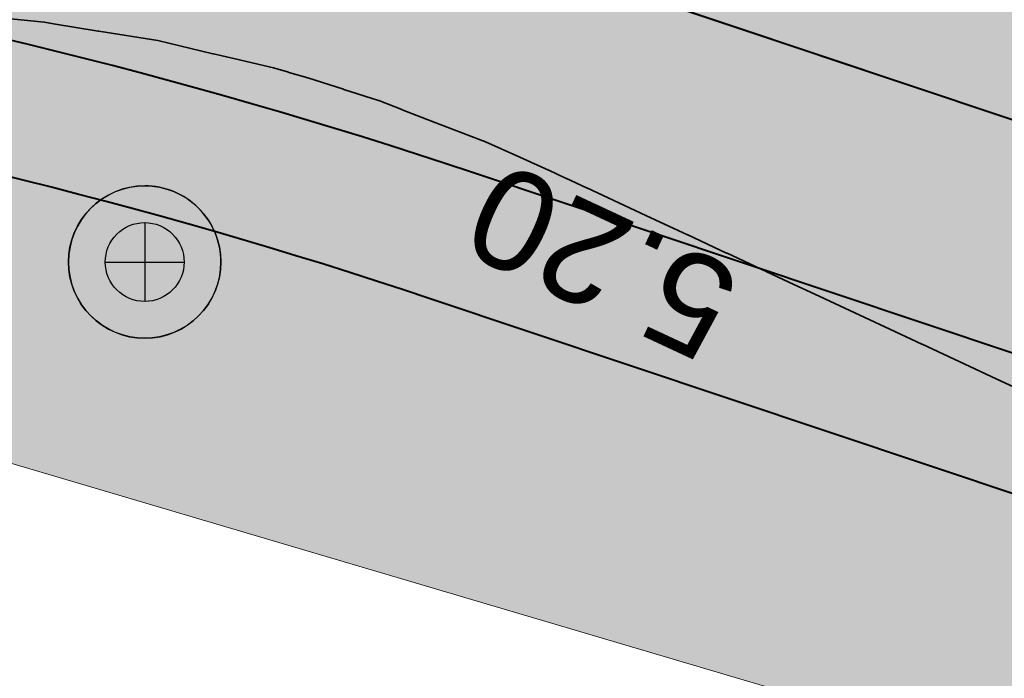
# Model space of a CAD drawing. Header units: metres. Extents: x 538891 to 1080079, y 6588829 to 13178720.
# Tile 511 of 656: x 539803.51 to 539812.39, y 6589322.89 to 6589328.84. Entities that reach past the tile are written whole.
import ezdxf

# ---------------------------------------------------------------- set-up
doc = ezdxf.new("R2010")
doc.units = ezdxf.units.M
doc.header["$LTSCALE"] = 0.4
doc.layers.add('KOLDE PST', color=7, linetype='Continuous')
doc.styles.add('Swis721 Lt BT', font='swissl.ttf')

# ---------------------------------------------------------------- blocks, each defined once
blk = doc.blocks.new('#9_019061_PP_TL (2D)')
at = {"linetype": 'Continuous', "lineweight": 0, "true_color": 0xffdf7f}
h = blk.add_hatch(color=41, dxfattribs=at)
edge = h.paths.add_edge_path()
edge.add_line((540093.1978481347, 6589254.743324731), (540093.146, 6589254.465))
edge.add_line((540093.146, 6589254.465), (540094.3853489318, 6589252.136326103))
edge.add_line((540094.3853489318, 6589252.136326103), (540094.986, 6589252.456))
edge.add_line((540094.986, 6589252.456), (540103.6059195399, 6589257.074582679))
edge.add_arc((540150.834169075, 6589168.929855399), 100.0000025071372, 116.44621425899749, 118.18255976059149, ccw=False)
edge.add_arc((540095.9215872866, 6589279.326861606), 23.29999999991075, 296.4462142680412, 299.24814112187)
edge.add_line((540107.3058026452, 6589258.997335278), (540112.4282403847, 6589261.865819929))
edge.add_arc((540122.2000990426, 6589244.415582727), 20.00000000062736, 105.1498865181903, 119.2481410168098, ccw=False)
edge.add_arc((540113.5234440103, 6589276.461731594), 13.19999999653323, 285.1498865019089, 311.7372745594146)
edge.add_line((540122.3108945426, 6589266.611822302), (540125.4900468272, 6589269.448055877))
edge.add_arc((540132.1472063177, 6589261.986003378), 9.999999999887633, 119.87563034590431, 131.7372745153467, ccw=False)
edge.add_line((540127.1660165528, 6589270.657090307), (540132.8249590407, 6589273.907924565))
edge.add_line((540132.8249590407, 6589273.907924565), (540146.319758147, 6589281.701715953))
edge.add_arc((540147.3200050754, 6589279.969807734), 1.999999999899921, 28.428544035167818, 120.0081686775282, ccw=False)
edge.add_line((540149.0788281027, 6589280.921932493), (540157.6423817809, 6589285.608110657))
edge.add_line((540157.6423817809, 6589285.608110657), (540157.7559090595, 6589285.670560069))
edge.add_line((540157.7559090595, 6589285.670560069), (540156.315, 6589288.29))
edge.add_line((540156.315, 6589288.29), (540156.1928396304, 6589288.20295493))
edge.add_line((540156.1928396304, 6589288.20295493), (540155.2166624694, 6589289.572936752))
edge.add_arc((540152.0812130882, 6589287.338780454), 3.849999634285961, 35.47167339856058, 120.0081736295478)
edge.add_line((540150.1557376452, 6589290.672703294), (540146.7880922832, 6589288.727752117))
edge.add_arc((540143.9973105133, 6589287.55258505), 3.028115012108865, -59.781962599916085, 22.8354164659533, ccw=False)
edge.add_line((540145.5213365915, 6589284.935941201), (540131.2277688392, 6589276.680828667))
edge.add_line((540131.2277688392, 6589276.680828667), (540125.1700361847, 6589273.199508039))
edge.add_arc((540132.9624128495, 6589260.971070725), 14.500200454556, 122.5066748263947, 131.4711661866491)
edge.add_line((540123.359755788, 6589271.835912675), (540120.1806034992, 6589268.999679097))
edge.add_arc((540113.5234440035, 6589276.461731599), 10.00000000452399, 285.1532856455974, 311.7372745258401, ccw=False)
edge.add_arc((540122.2020001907, 6589244.416097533), 23.19999999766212, 105.1532856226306, 119.2515382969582)
edge.add_line((540110.8654439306, 6589264.657700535), (540105.5631319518, 6589261.689038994))
edge.add_arc((540097.3547711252, 6589276.347235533), 16.79999741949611, 259.4475243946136, 299.2481442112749, ccw=False)
edge.add_line((540094.2780870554, 6589259.831366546), (540081.8364144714, 6589262.146484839))
edge.add_line((540081.8364144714, 6589262.146484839), (540052.5990385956, 6589269.509689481))
edge.add_arc((540053.5759037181, 6589273.38857135), 3.999998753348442, 182.0300320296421, 255.8644724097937, ccw=False)
edge.add_line((540049.5784153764, 6589273.246878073), (540048.6421167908, 6589273.47981982))
edge.add_line((540048.6421167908, 6589273.47981982), (540045.8175890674, 6589274.18253414))
edge.add_line((540045.8175890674, 6589274.18253414), (540045.3008038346, 6589274.31110515))
edge.add_arc((540042.4250705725, 6589275.165598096), 2.999999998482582, 255.8644589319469, 343.4512541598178, ccw=False)
edge.add_line((540041.6924208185, 6589272.256435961), (540018.8726568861, 6589277.988506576))
edge.add_arc((539971.0356544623, 6589087.090992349), 196.7999993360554, 75.931946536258, 79.22948156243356)
edge.add_line((540007.8128223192, 6589280.424071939), (540002.0095884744, 6589281.522610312))
edge.add_line((540002.0095884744, 6589281.522610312), (539997.5083307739, 6589282.378870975))
edge.add_arc((540016.8261046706, 6589383.72755512), 103.1733113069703, 256.3749796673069, 259.2084670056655, ccw=False)
edge.add_line((539992.5219253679, 6589283.457723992), (539978.8204607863, 6589286.891173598))
edge.add_line((539978.8204607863, 6589286.891173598), (539967.7381795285, 6589289.668282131))
edge.add_arc((539845.423242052, 6588801.560409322), 503.1999994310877, 75.93194653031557, 78.32380173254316)
edge.add_line((539947.2611047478, 6589294.347674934), (539874.8046918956, 6589309.321288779))
edge.add_arc((539935.5188388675, 6589603.11337881), 299.9999996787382, 251.5059453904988, 258.32380175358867, ccw=False)
edge.add_line((539840.3569638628, 6589318.606406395), (539826.6230317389, 6589323.200131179))
edge.add_line((539826.6230317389, 6589323.200131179), (539808.2266117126, 6589329.353364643))
edge.add_arc((539791.8904898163, 6589280.513000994), 51.5000000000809, 71.50594538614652, 90.80280647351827)
edge.add_line((539791.16891519, 6589332.007945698), (539784.033388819, 6589331.907958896))
edge.add_arc((539783.7741823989, 6589350.406142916), 18.50000000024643, 240.81113341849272, 270.80280648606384, ccw=False)
edge.add_line((539774.7519168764, 6589334.255331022), (539767.5996946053, 6589338.250749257))
edge.add_arc((539742.4836581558, 6589293.290381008), 51.50000000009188, 60.81113342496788, 86.64022575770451)
edge.add_line((539745.501842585, 6589344.701863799), (539744.0544562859, 6589344.786834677))
edge.add_arc((539759.0023569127, 6589597.263033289), 252.9183081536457, 256.8586961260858, 266.6117478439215, ccw=False)
edge.add_arc((539764.853003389, 6589615.75906929), 272.2642298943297, 253.0709250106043, 256.5446531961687, ccw=False)
edge.add_line((539685.5730097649, 6589355.293153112), (539684.5532260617, 6589352.258749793))
edge.add_arc((539759.8512220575, 6589598.28517938), 257.2912595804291, 252.982927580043, 256.6528358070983)
edge.add_arc((539758.7736295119, 6589595.019502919), 253.8651996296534, 256.7193256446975, 266.6337127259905)
edge.add_line((539743.8669186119, 6589341.592334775), (539745.3143049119, 6589341.507363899))
edge.add_arc((539742.4836581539, 6589293.290381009), 48.30000000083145, 60.811133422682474, 86.64022575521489, ccw=False)
edge.add_line((539766.0390865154, 6589335.457095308), (539773.1913087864, 6589331.461677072))
edge.add_arc((539783.7741823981, 6589350.406142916), 21.7000000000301, 240.8111334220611, 270.8028064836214)
edge.add_line((539784.078224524, 6589328.708273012), (539791.2137508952, 6589328.808259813))
edge.add_arc((539791.8904898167, 6589280.513000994), 48.3000000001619, 71.50594538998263, 90.80280647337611, ccw=False)
edge.add_line((539807.2115517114, 6589326.318623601), (539825.6079717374, 6589320.165390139))
edge.add_line((539825.6079717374, 6589320.165390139), (539839.3419038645, 6589315.571665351))
edge.add_arc((539935.5188389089, 6589603.113378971), 303.199999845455, 251.5059453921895, 258.3238017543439)
edge.add_line((539874.1570743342, 6589306.18750648), (539946.6134871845, 6589291.213892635))
edge.add_arc((539798.6152191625, 6588593.75043412), 712.992821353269, 75.34255523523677, 78.01982117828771, ccw=False)
edge.add_line((539979.0305354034, 6589283.539588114), (539984.2978633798, 6589282.21964855))
edge.add_line((539984.2978633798, 6589282.21964855), (539986.2420131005, 6589281.732464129))
edge.add_line((539986.2420131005, 6589281.732464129), (539991.7600409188, 6589280.349701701))
edge.add_arc((540017.0775393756, 6589385.404899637), 108.0628073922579, 256.4505182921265, 259.195893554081)
edge.add_line((539996.8209807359, 6589279.257633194), (540001.3222383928, 6589278.401372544))
edge.add_line((540001.3222383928, 6589278.401372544), (540007.1755068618, 6589277.287870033))
edge.add_line((540007.1755068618, 6589277.287870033), (540012.1499633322, 6589276.272270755))
edge.add_arc((539969.6586743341, 6589080.838163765), 199.9999995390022, 75.93194654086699, 77.73365481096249, ccw=False)
edge.add_line((540018.2735142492, 6589274.839702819), (540029.9987836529, 6589271.901467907))
edge.add_line((540029.9987836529, 6589271.901467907), (540081.0935137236, 6589259.033659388))
edge.add_line((540081.0935137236, 6589259.033659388), (540086.8792785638, 6589257.955204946))
edge.add_line((540086.8792785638, 6589257.955204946), (540091.5981096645, 6589257.075741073))
edge.add_arc((540091.2316730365, 6589255.109596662), 1.999999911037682, -10.552474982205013, 79.44272560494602, ccw=False)
at = {"color": 41, "linetype": 'Continuous', "lineweight": 9, "true_color": 0xffdf7f, "flags": 128}
for points in [[(540041.6924208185, 6589272.256435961), (540018.8726569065, 6589277.98850657, 0.01438920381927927), (540007.8128223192, 6589280.424071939), (540002.0095884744, 6589281.522610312), (539997.5083307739, 6589282.378870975, -0.01236405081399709), (539992.5219253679, 6589283.457723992), (539978.8204607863, 6589286.891173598), (539967.7381795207, 6589289.668282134, 0.01043681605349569), (539947.2611047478, 6589294.347674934), (539874.8046918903, 6589309.32128878, -0.02975728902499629), (539840.3569638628, 6589318.606406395), (539826.6230317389, 6589323.200131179), (539808.2266117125, 6589329.353364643, 0.08439797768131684), (539791.16891519, 6589332.007945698), (539784.0333888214, 6589331.907958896, -0.1316155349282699), (539774.7519168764, 6589334.255331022), (539767.5996946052, 6589338.250749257, 0.1131802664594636), (539745.501842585, 6589344.701863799)], [(539745.3143049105, 6589341.507363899, -0.1131802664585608), (539766.0390865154, 6589335.457095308), (539773.1913087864, 6589331.461677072, 0.1316155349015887), (539784.078224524, 6589328.708273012), (539791.2137508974, 6589328.808259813, -0.08439797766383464), (539807.2115517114, 6589326.318623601), (539825.6079717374, 6589320.165390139), (539839.3419038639, 6589315.571665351, 0.0297572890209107), (539874.1570743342, 6589306.18750648), (539946.6134871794, 6589291.213892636, -0.01168230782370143), (539979.0305354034, 6589283.539588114), (539984.2978633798, 6589282.21964855), (539986.2420131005, 6589281.732464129), (539991.7600409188, 6589280.349701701, 0.01197953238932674), (539996.8209807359, 6589279.257633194), (540001.3222383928, 6589278.401372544), (540007.1755068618, 6589277.287870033), (540012.149963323, 6589276.272270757, -0.007861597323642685), (540018.2735142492, 6589274.839702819), (540029.9987836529, 6589271.901467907)]]:
    blk.add_lwpolyline(points, format="xyb", dxfattribs=at)
at = {"color": 5, "linetype": 'Continuous', "lineweight": 40, "true_color": 0x0000ff, "flags": 128}
for points in [[(539759.0553249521, 6589345.526124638), (539758.6999872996, 6589344.097861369, 0.3845224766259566), (539759.9620510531, 6589341.73370647, -0.0408170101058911), (539767.5996946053, 6589338.250749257), (539774.7519168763, 6589334.255331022, 0.1316155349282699), (539784.033388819, 6589331.907958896), (539791.168915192, 6589332.007945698, -0.08439797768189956), (539808.2266117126, 6589329.353364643), (539826.472487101, 6589323.25048534)], [(539826.0879131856, 6589320.004859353), (539807.2115517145, 6589326.3186236, 0.08439797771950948), (539791.2137508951, 6589328.808259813), (539784.0782245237, 6589328.708273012, -0.1316155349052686), (539773.1913087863, 6589331.461677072), (539769.8785942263, 6589333.312245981)]]:
    blk.add_lwpolyline(points, format="xyb", dxfattribs=at)
at = {"color": 5, "linetype": 'Continuous', "lineweight": 35, "true_color": 0x0000ff, "flags": 128}
blk.add_lwpolyline([(539803.2723614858, 6589328.856892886), (539803.7284581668, 6589328.812361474), (539803.7307778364, 6589328.812134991), (539803.8116854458, 6589328.798738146), (539804.2137121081, 6589328.732169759), (539804.2159855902, 6589328.731793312), (539804.2203910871, 6589328.731088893), (539804.7520444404, 6589328.64607984), (539805.2502557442, 6589328.528610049), (539805.2524193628, 6589328.528099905), (539805.2539140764, 6589328.527751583), (539805.4890274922, 6589328.472961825), (539805.4907399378, 6589328.472562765), (539805.7575956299, 6589328.410375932), (539805.7951784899, 6589328.399682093), (539805.9331048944, 6589328.36043647), (539805.9331101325, 6589328.36043498), (539805.9338042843, 6589328.360237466), (539805.9351000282, 6589328.359869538), (539806.1063050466, 6589328.311255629), (539806.4268855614, 6589328.20820789), (539806.4268951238, 6589328.208204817), (539806.4279500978, 6589328.207865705), (539806.430783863, 6589328.206951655), (539806.7439992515, 6589328.105921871), (539806.7458713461, 6589328.1051969), (539806.9556623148, 6589328.023955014), (539806.9579648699, 6589328.023063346), (539807.2220349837, 6589327.920801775), (539807.6844841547, 6589327.743557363), (539807.6845021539, 6589327.743550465), (539807.6877453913, 6589327.742307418), (539807.6968208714, 6589327.738421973), (539807.6968212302, 6589327.738421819), (539807.6968859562, 6589327.738394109), (539807.6969430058, 6589327.738369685), (539807.7072400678, 6589327.733961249), (539807.7089210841, 6589327.733209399), (539808.0185373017, 6589327.594730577), (539808.2798038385, 6589327.477876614), (539808.2817831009, 6589327.47699137), (539808.4317715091, 6589327.407100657), (539808.4329428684, 6589327.406554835), (539808.4338736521, 6589327.406121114), (539808.6226217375, 6589327.318169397), (539808.6251030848, 6589327.317013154), (539809.1560117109, 6589327.069623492), (539809.5314676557, 6589326.894670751), (539809.5348919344, 6589326.893075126), (539809.8843744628, 6589326.730225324), (539809.8877578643, 6589326.728648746), (539809.8898792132, 6589326.727660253), (539810.4471621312, 6589326.467980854), (539810.7651345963, 6589326.319813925), (539810.7687093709, 6589326.318148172), (539810.7706393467, 6589326.317248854), (539811.3594323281, 6589326.042886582), (539811.6458947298, 6589325.909402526), (539811.6496608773, 6589325.907647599), (539811.6513994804, 6589325.906837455), (539812.2717025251, 6589325.61779231), (539812.2733629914, 6589325.617018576), (539812.9396028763, 6589325.306568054)], dxfattribs=at)
at = {"color": 5, "true_color": 0x0000ff, "insert": (539808.9522064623, 6589327.070816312), "char_height": 0.9000000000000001, "attachment_point": 8, "rotation": 155.01570068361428, "line_spacing_factor": 1.004016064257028, "style": 'Swis721 Lt BT'}
blk.add_mtext('5.20', dxfattribs=at)
blk = doc.blocks.new('KOLDE PST TL')
at = {"color": 7}
blk.add_blockref('#9_019061_PP_TL (2D)', (0, 0), dxfattribs=at)
blk = doc.blocks.new('#13_KOLDE TAIM (2D)')
at = {"linetype": 'Continuous', "lineweight": 0, "true_color": 0xc4f877}
blk.add_hatch(color=71, dxfattribs=at).paths.add_polyline_path([(539758.643783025, 6589343.506239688), (539758.9426452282, 6589345.073213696), (539759.0564836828, 6589345.525836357), (539822.0052794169, 6589329.864803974), (539823.338417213, 6589329.38091504), (539824.578193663, 6589328.537156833), (539825.7993133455, 6589327.019049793), (539826.4282483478, 6589325.320899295), (539826.544041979, 6589324.155096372), (539826.472487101, 6589323.25048534), (539807.2813178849, 6589329.659439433), (539802.2974979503, 6589330.950528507), (539798.7196925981, 6589331.55819655), (539794.246538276, 6589331.959079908), (539790.1431939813, 6589331.993572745), (539786.2986080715, 6589331.939700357), (539783.6003256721, 6589331.906959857), (539780.7660696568, 6589332.15234173), (539777.6010488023, 6589332.9664634), (539774.3291201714, 6589334.491516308), (539769.6302703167, 6589337.11641661), (539763.8519547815, 6589340.14810075), (539760.6795673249, 6589341.436381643), (539759.4750549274, 6589341.989890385), (539758.8764838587, 6589342.673137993)])
h = blk.add_hatch(color=71, dxfattribs=at)
edge = h.paths.add_edge_path()
edge.add_line((539768.1010716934, 6589330.296130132), (539768.9573943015, 6589329.817765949))
edge.add_line((539768.9573943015, 6589329.817765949), (539770.1766193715, 6589332.000308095))
edge.add_line((539770.1766193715, 6589332.000308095), (539772.7036187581, 6589330.588660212))
edge.add_arc((539783.7741823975, 6589350.406142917), 22.70000000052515, 240.8111334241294, 270.802806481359)
edge.add_line((539784.0922356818, 6589327.708371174), (539791.2277620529, 6589327.808357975))
edge.add_arc((539791.8904897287, 6589280.512993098), 47.30000789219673, 88.12774133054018, 90.8028062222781, ccw=False)
edge.add_line((539793.4358407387, 6589327.787749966), (539820.0705718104, 6589319.912857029))
edge.add_line((539820.0705718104, 6589319.912857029), (539819.8804949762, 6589318.934082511))
edge.add_line((539819.8804949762, 6589318.934082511), (539821.995, 6589318.591))
edge.add_line((539821.995, 6589318.591), (539822.313, 6589318.294))
edge.add_line((539822.313, 6589318.294), (539822.399, 6589317.822))
edge.add_line((539822.399, 6589317.822), (539822.369, 6589317.046))
edge.add_line((539822.369, 6589317.046), (539822.2360687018, 6589316.629612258))
edge.add_line((539822.2360687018, 6589316.629612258), (539824.6651698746, 6589316.091923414))
edge.add_line((539824.6651698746, 6589316.091923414), (539824.917, 6589316.349))
edge.add_line((539824.917, 6589316.349), (539825.279, 6589317.025))
edge.add_line((539825.279, 6589317.025), (539825.745, 6589318.53))
edge.add_line((539825.745, 6589318.53), (539825.9672932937, 6589320.045204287))
edge.add_line((539825.9672932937, 6589320.045204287), (539807.2115517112, 6589326.3186236))
edge.add_arc((539791.8904898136, 6589280.513000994), 48.30000000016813, 71.50594538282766, 90.80280647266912)
edge.add_line((539791.2137508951, 6589328.808259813), (539784.0782245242, 6589328.708273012))
edge.add_arc((539783.7741823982, 6589350.406142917), 21.70000000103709, 240.8111334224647, 270.8028064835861, ccw=False)
edge.add_line((539773.1913087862, 6589331.461677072), (539769.8785942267, 6589333.312245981))
edge.add_line((539769.8785942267, 6589333.312245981), (539768.6106001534, 6589331.042402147))
edge.add_line((539768.6106001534, 6589331.042402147), (539768.5249678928, 6589331.090238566))
edge.add_line((539768.5249678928, 6589331.090238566), (539768.1010716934, 6589330.296130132))
at = {"color": 71, "linetype": 'Continuous', "lineweight": 5, "true_color": 0xc4f877, "flags": 128}
blk.add_lwpolyline([(539759.0564836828, 6589345.525836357), (539822.0052794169, 6589329.864803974), (539823.338417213, 6589329.38091504), (539824.578193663, 6589328.537156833), (539825.7993133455, 6589327.019049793), (539826.4282483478, 6589325.320899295), (539826.544041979, 6589324.155096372), (539826.472487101, 6589323.25048534), (539807.2813178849, 6589329.659439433), (539802.2974979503, 6589330.950528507), (539798.7196925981, 6589331.55819655), (539794.246538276, 6589331.959079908)], dxfattribs=at)
blk.add_lwpolyline([(539793.4358407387, 6589327.787749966), (539820.0705718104, 6589319.912857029), (539819.8804949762, 6589318.934082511), (539821.995, 6589318.591), (539822.313, 6589318.294), (539822.399, 6589317.822), (539822.369, 6589317.046), (539822.2360687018, 6589316.629612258), (539824.6651698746, 6589316.091923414), (539824.917, 6589316.349), (539825.279, 6589317.025), (539825.745, 6589318.53), (539825.9672932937, 6589320.045204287), (539807.2115517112, 6589326.3186236, 0.08439797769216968), (539791.2137508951, 6589328.808259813)], format="xyb", dxfattribs=at)
blk = doc.blocks.new('Kolde pst Taim')
at = {"color": 13, "true_color": 0xff4646}
blk.add_blockref('#13_KOLDE TAIM (2D)', (0, 0), dxfattribs=at)
blk = doc.blocks.new('#15_Kolde pst ELV-3 (2D)')
at = {"color": 1, "linetype": 'Continuous', "lineweight": 25, "true_color": 0xff0000}
for p, q in [((539804.6342738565, 6589327.004951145), (539804.6342738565, 6589326.293110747)), ((539804.278353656, 6589326.649030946), (539804.9901940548, 6589326.649030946))]:
    blk.add_line(p, q, dxfattribs=at)
at = {"color": 1, "linetype": 'Continuous', "lineweight": 25, "true_color": 0xff0000, "flags": 128}
for points in [[(539805.322001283, 6589326.649030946), (539805.3186896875, 6589326.58162187), (539805.3087867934, 6589326.51486198), (539805.292387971, 6589326.449394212), (539805.2696511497, 6589326.385849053), (539805.2407952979, 6589326.324838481), (539805.206098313, 6589326.266950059), (539805.165894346, 6589326.212741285), (539805.1205705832, 6589326.162734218), (539805.0705635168, 6589326.117410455), (539805.0163547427, 6589326.077206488), (539804.9584663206, 6589326.042509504), (539804.8974557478, 6589326.013653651), (539804.8339105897, 6589325.99091683), (539804.7684428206, 6589325.974518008), (539804.701682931, 6589325.964615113), (539804.6342738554, 6589325.961303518), (539804.5668647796, 6589325.964615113), (539804.50010489, 6589325.974518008), (539804.4346371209, 6589325.99091683), (539804.3710919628, 6589326.013653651), (539804.31008139, 6589326.042509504), (539804.252192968, 6589326.077206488), (539804.1979841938, 6589326.117410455), (539804.1479771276, 6589326.162734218), (539804.1026533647, 6589326.212741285), (539804.0624493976, 6589326.266950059), (539804.0277524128, 6589326.324838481), (539803.9988965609, 6589326.385849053), (539803.9761597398, 6589326.449394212), (539803.9597609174, 6589326.51486198), (539803.9498580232, 6589326.58162187), (539803.9465464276, 6589326.649030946), (539803.9498580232, 6589326.716440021), (539803.9597609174, 6589326.783199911), (539803.9761597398, 6589326.848667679), (539803.9988965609, 6589326.912212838), (539804.0277524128, 6589326.973223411), (539804.0624493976, 6589327.031111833), (539804.1026533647, 6589327.085320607), (539804.1479771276, 6589327.135327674), (539804.1979841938, 6589327.180651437), (539804.252192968, 6589327.220855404), (539804.31008139, 6589327.255552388), (539804.3710919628, 6589327.284408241), (539804.4346371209, 6589327.307145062), (539804.50010489, 6589327.323543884), (539804.5668647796, 6589327.333446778), (539804.6342738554, 6589327.336758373), (539804.701682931, 6589327.333446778), (539804.7684428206, 6589327.323543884), (539804.8339105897, 6589327.307145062), (539804.8974557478, 6589327.284408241), (539804.9584663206, 6589327.255552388), (539805.0163547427, 6589327.220855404), (539805.0705635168, 6589327.180651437), (539805.1205705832, 6589327.135327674), (539805.165894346, 6589327.085320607), (539805.206098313, 6589327.031111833), (539805.2407952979, 6589326.973223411), (539805.2696511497, 6589326.912212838), (539805.292387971, 6589326.848667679), (539805.3087867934, 6589326.783199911), (539805.3186896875, 6589326.716440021)], [(539804.9901940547, 6589326.649030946), (539804.9884802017, 6589326.614144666), (539804.9833551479, 6589326.57959436), (539804.9748682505, 6589326.545712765), (539804.9631012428, 6589326.512826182), (539804.9481674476, 6589326.481251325), (539804.9302106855, 6589326.451292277), (539804.90940389, 6589326.423237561), (539804.8859474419, 6589326.397357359), (539804.8600672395, 6589326.373900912), (539804.8320125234, 6589326.353094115), (539804.8020534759, 6589326.335137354), (539804.7704786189, 6589326.320203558), (539804.7375920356, 6589326.308436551), (539804.7037104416, 6589326.299949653), (539804.6691601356, 6589326.294824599), (539804.6342738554, 6589326.293110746), (539804.5993875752, 6589326.294824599), (539804.564837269, 6589326.299949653), (539804.5309556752, 6589326.308436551), (539804.4980690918, 6589326.320203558), (539804.4664942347, 6589326.335137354), (539804.4365351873, 6589326.353094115), (539804.4084804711, 6589326.373900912), (539804.3826002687, 6589326.397357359), (539804.3591438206, 6589326.423237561), (539804.3383370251, 6589326.451292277), (539804.3203802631, 6589326.481251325), (539804.3054464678, 6589326.512826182), (539804.2936794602, 6589326.545712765), (539804.2851925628, 6589326.57959436), (539804.2800675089, 6589326.614144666), (539804.278353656, 6589326.649030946), (539804.2800675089, 6589326.683917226), (539804.2851925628, 6589326.718467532), (539804.2936794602, 6589326.752349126), (539804.3054464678, 6589326.78523571), (539804.3203802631, 6589326.816810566), (539804.3383370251, 6589326.846769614), (539804.3591438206, 6589326.87482433), (539804.3826002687, 6589326.900704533), (539804.4084804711, 6589326.924160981), (539804.4365351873, 6589326.944967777), (539804.4664942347, 6589326.962924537), (539804.4980690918, 6589326.977858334), (539804.5309556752, 6589326.98962534), (539804.564837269, 6589326.998112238), (539804.5993875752, 6589327.003237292), (539804.6342738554, 6589327.004951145), (539804.6691601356, 6589327.003237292), (539804.7037104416, 6589326.998112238), (539804.7375920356, 6589326.98962534), (539804.7704786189, 6589326.977858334), (539804.8020534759, 6589326.962924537), (539804.8320125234, 6589326.944967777), (539804.8600672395, 6589326.924160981), (539804.8859474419, 6589326.900704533), (539804.90940389, 6589326.87482433), (539804.9302106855, 6589326.846769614), (539804.9481674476, 6589326.816810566), (539804.9631012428, 6589326.78523571), (539804.9748682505, 6589326.752349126), (539804.9833551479, 6589326.718467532), (539804.9884802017, 6589326.683917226)], [(539804.9901940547, 6589326.649030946), (539804.9884802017, 6589326.614144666), (539804.9833551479, 6589326.57959436), (539804.9748682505, 6589326.545712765), (539804.9631012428, 6589326.512826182), (539804.9481674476, 6589326.481251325), (539804.9302106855, 6589326.451292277), (539804.90940389, 6589326.423237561), (539804.8859474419, 6589326.397357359), (539804.8600672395, 6589326.373900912), (539804.8320125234, 6589326.353094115), (539804.8020534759, 6589326.335137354), (539804.7704786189, 6589326.320203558), (539804.7375920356, 6589326.308436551), (539804.7037104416, 6589326.299949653), (539804.6691601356, 6589326.294824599), (539804.6342738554, 6589326.293110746), (539804.5993875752, 6589326.294824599), (539804.564837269, 6589326.299949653), (539804.5309556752, 6589326.308436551), (539804.4980690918, 6589326.320203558), (539804.4664942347, 6589326.335137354), (539804.4365351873, 6589326.353094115), (539804.4084804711, 6589326.373900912), (539804.3826002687, 6589326.397357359), (539804.3591438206, 6589326.423237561), (539804.3383370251, 6589326.451292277), (539804.3203802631, 6589326.481251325), (539804.3054464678, 6589326.512826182), (539804.2936794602, 6589326.545712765), (539804.2851925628, 6589326.57959436), (539804.2800675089, 6589326.614144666), (539804.278353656, 6589326.649030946), (539804.2800675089, 6589326.683917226), (539804.2851925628, 6589326.718467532), (539804.2936794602, 6589326.752349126), (539804.3054464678, 6589326.78523571), (539804.3203802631, 6589326.816810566), (539804.3383370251, 6589326.846769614), (539804.3591438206, 6589326.87482433), (539804.3826002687, 6589326.900704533), (539804.4084804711, 6589326.924160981), (539804.4365351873, 6589326.944967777), (539804.4664942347, 6589326.962924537), (539804.4980690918, 6589326.977858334), (539804.5309556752, 6589326.98962534), (539804.564837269, 6589326.998112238), (539804.5993875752, 6589327.003237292), (539804.6342738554, 6589327.004951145), (539804.6691601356, 6589327.003237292), (539804.7037104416, 6589326.998112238), (539804.7375920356, 6589326.98962534), (539804.7704786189, 6589326.977858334), (539804.8020534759, 6589326.962924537), (539804.8320125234, 6589326.944967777), (539804.8600672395, 6589326.924160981), (539804.8859474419, 6589326.900704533), (539804.90940389, 6589326.87482433), (539804.9302106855, 6589326.846769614), (539804.9481674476, 6589326.816810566), (539804.9631012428, 6589326.78523571), (539804.9748682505, 6589326.752349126), (539804.9833551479, 6589326.718467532), (539804.9884802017, 6589326.683917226)]]:
    blk.add_lwpolyline(points, close=True, dxfattribs=at)
blk.add_lwpolyline([(539805.322001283, 6589326.649030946, 0.414213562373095), (539804.6342738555, 6589327.336758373, 0.4142135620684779), (539803.9465464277, 6589326.649030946, 0.4142135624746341), (539804.6342738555, 6589325.961303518, 0.4142135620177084), (539805.322001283, 6589326.649030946)], format="xyb", close=True, dxfattribs=at)
blk = doc.blocks.new('Kolde pst EL')
at = {"color": 13, "true_color": 0xff4646}
blk.add_blockref('#15_Kolde pst ELV-3 (2D)', (0, 0), dxfattribs=at)
blk = doc.blocks.new('#16_Kolde TL (2D)')
at = {"color": 7, "linetype": 'Continuous', "lineweight": 40, "flags": 128}
blk.add_lwpolyline([(539826.2848149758, 6589321.204346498), (539807.5921992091, 6589327.456651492, 0.08439797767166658), (539791.1969375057, 6589330.00814202), (539784.0614111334, 6589329.908155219, -0.1316155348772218), (539773.77653682, 6589332.509297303), (539770.4638222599, 6589334.359866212)], format="xyb", dxfattribs=at)
blk = doc.blocks.new('Kolde pst märgistus')
at = {"color": 13, "true_color": 0xff4646}
blk.add_blockref('#16_Kolde TL (2D)', (0, 0), dxfattribs=at)

msp = doc.modelspace()

# ---------------------------------------------------------------- block references
at = {"layer": 'KOLDE PST', "color": 7}
for name in ['KOLDE PST TL', 'Kolde pst märgistus', 'Kolde pst Taim', 'Kolde pst EL']:
    msp.add_blockref(name, (0, 0), dxfattribs=at)

doc.saveas('drawing.dxf')
